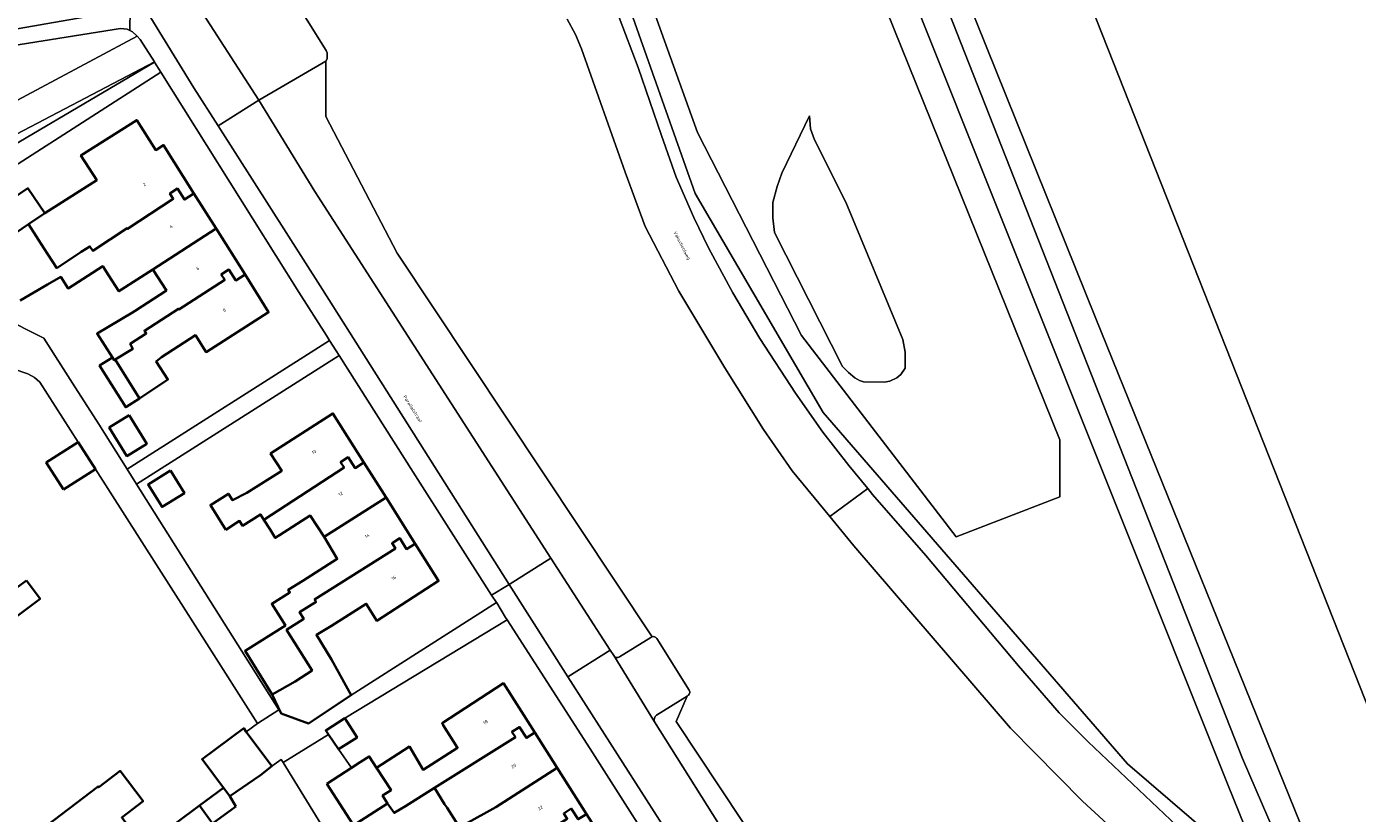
# Model space of a CAD drawing. Header units: metres. Extents: x 197700 to 204338, y 317132 to 325229.
# Tile 986 of 1056: x 199288 to 199432, y 320785 to 320870. Entities that reach past the tile are written whole.
import ezdxf
from ezdxf.enums import TextEntityAlignment as Align

# ---------------------------------------------------------------- set-up
doc = ezdxf.new("R2010")
doc.units = ezdxf.units.M
for name, color, linetype, lineweight in [('B-WE-GR-BOS_LOOF-GV', 40, 'Continuous', 13), ('B-WE-GR-GROENVOORZIENING-GV', 80, 'Continuous', 18), ('B-WE-OG-BEBOUWING-GV', 7, 'Continuous', 35), ('B-WE-OG-BEBOUWING-T18', 10, 'Continuous', 18), ('B-WE-OG-TERREIN_CULTUURSCHEIDING-GV', 7, 'Continuous', 18), ('B-WE-OG-TERREIN_ERF-GV', 7, 'Continuous', 18), ('B-WE-OG-TOPOGRAFIE-T18', 10, 'Continuous', 18), ('B-WE-OG-WATER-GV', 130, 'Continuous', 18), ('B-WE-VH-VERHARDING_ASFALT-GV', 252, 'Continuous', 18), ('B-WE-VH-VERHARDING_BETONSTRAATSTEEN-GV', 252, 'Continuous', 18), ('B-WE-VH-VERHARDING_GESLOTEN-GV', 252, 'Continuous', 18), ('B-WE-VH-VERHARDING_HALFVERHARDING-GV', 252, 'Continuous', 18), ('B-WE-VH-VERHARDING_HALFVERHARDING_GRIND-GV', 252, 'Continuous', 18), ('B-WE-VH-VERHARDING_TEGEL-GV', 252, 'Continuous', 18)]:
    doc.layers.add(name, color=color, linetype=linetype, lineweight=lineweight)
doc.styles.add('NLCS-ISO-M200-T18', font='NLCS-ISO.ttf', dxfattribs={"height": 0.36})

msp = doc.modelspace()

# ---------------------------------------------------------------- linework, layer by layer
at = {"layer": 'B-WE-GR-BOS_LOOF-GV'}
for points in [[(199439.316, 320763.865), (199441.292, 320764.945), (199427.201, 320780.568), (199403.811, 320838.384), (199387.567, 320878.77), (199387.751, 320883.766), (199385.59, 320899.213), (199387.422, 320909.395), (199412.915, 320944.741)], [(199412.915, 320944.741), (199387.422, 320909.395), (199385.59, 320899.213), (199387.751, 320883.766), (199387.567, 320878.77), (199403.811, 320838.384), (199427.201, 320780.568), (199441.292, 320764.945), (199443.927, 320766.386), (199482.653, 320787.604), (199482.576, 320787.783), (199475.783, 320786.178)], [(199435.956, 320789.59), (199396.949, 320888.419), (199398.185, 320904.901), (199414.002, 320924.783)], [(199379.852, 320889.791), (199385.647, 320877.342), (199419.738, 320790.629), (199427.498, 320772.621)], [(199314.135, 320877.384), (199320.327, 320867.459), (199320.416, 320867.213), (199320.445, 320866.582), (199320.276, 320866.314), (199320.276, 320860.305), (199328.024, 320845.462), (199355.676, 320803.835)], [(199414.029, 320775.294), (199402.39, 320785.985), (199394.556, 320793.933), (199377.573, 320813.696), (199374.947, 320816.891), (199370.877, 320821.842), (199367.774, 320826.329), (199363.586, 320833.045), (199358.573, 320841.354), (199354.948, 320848.382), (199352.754, 320854.257), (199348.034, 320867.648), (199347.356, 320869.193), (199346.472, 320870.88)], [(199356.186, 320803.668), (199359.714, 320798.066)], [(199359.474, 320797.41), (199358.292, 320794.654), (199374.978, 320769.496), (199378.012, 320768.52), (199388.686, 320751.407), (199390.034, 320752.277), (199390.282, 320751.832)]]:
    msp.add_lwpolyline(points, dxfattribs=at)
for points in [[(199347.491, 320895.561), (199352.931, 320879.925), (199360.604, 320858.583), (199371.875, 320836.522), (199388.66, 320814.701), (199399.931, 320819.017), (199399.931, 320825.216), (199380.234, 320874.015), (199371.155, 320880.644), (199365.467, 320895.298), (199370.394, 320901.493), (199369.27, 320905.104), (199358.435, 320901.525)], [(199368.773, 320850.958), (199369.251, 320852.717), (199369.768, 320854.15), (199372.742, 320860.374), (199372.876, 320858.976), (199373.303, 320857.773), (199376.708, 320851.015), (199382.868, 320836.099), (199383.137, 320834.731), (199383.141, 320833.009), (199382.656, 320832.324), (199382.221, 320831.956), (199381.473, 320831.573), (199380.865, 320831.466), (199378.624, 320831.494), (199378.183, 320831.647), (199377.679, 320831.951), (199376.976, 320832.53), (199376.341, 320833.183), (199368.974, 320847.705), (199368.774, 320849.299)]]:
    msp.add_lwpolyline(points, close=True, dxfattribs=at)
for points in [[(199355.676, 320803.835, -0.3235124), (199356.186, 320803.668)], [(199359.714, 320798.066, -0.435664), (199359.474, 320797.41)]]:
    msp.add_lwpolyline(points, format="xyb", dxfattribs=at)
at = {"layer": 'B-WE-GR-GROENVOORZIENING-GV'}
for points in [[(199300.918, 320872.28), (199300.991, 320872.898), (199301.176, 320873.307), (199301.502, 320873.686), (199304.368, 320875.496), (199311.634, 320880.085), (199312.374, 320880.038), (199312.554, 320879.918), (199317.224, 320887.853), (199320.472, 320892.522), (199321.043, 320892.886), (199320.129, 320893.865), (199315.699, 320891.605), (199299.694, 320881.844), (199289.188, 320876.484), (199277.374, 320870.28), (199277.62, 320869.372), (199278.127, 320868.671), (199278.661, 320868.546), (199279.491, 320868.556), (199299.057, 320871.957)], [(199299.805, 320869.04), (199299.306, 320869.495), (199299.025, 320869.642), (199298.744, 320869.789), (199298.007, 320869.849), (199278.691, 320866.779), (199277.296, 320866.799), (199276.834, 320866.971), (199276.382, 320867.292), (199276.081, 320867.656), (199275.413, 320869.197), (199272.711, 320867.898), (199273.395, 320866.31), (199276.237, 320859.716), (199276.51, 320859.257), (199276.45, 320859.222), (199276.492, 320859.125), (199277.388, 320857.046)], [(199275.505, 320840.4), (199275.79, 320841.527), (199285.244, 320839.135), (199286.299, 320841.768), (199283.997, 320845.691), (199284.79, 320846.156), (199284.67, 320846.34), (199282.83, 320849.07), (199281.096, 320851.626), (199281.104, 320851.631), (199280.092, 320853.463), (199301.706, 320866.218), (199301.695, 320866.235), (199277.711, 320853.67), (199278.404, 320852.457), (199272.187, 320849.051), (199271.038, 320847.467), (199271.672, 320844.735), (199270.486, 320843.224), (199271.325, 320842.52), (199272.427, 320841.782), (199273.919, 320841.005), (199275.496, 320840.402)], [(199301.706, 320866.218), (199280.092, 320853.463), (199281.104, 320851.631), (199286.397, 320854.855), (199302.386, 320865.135)]]:
    msp.add_lwpolyline(points, close=True, dxfattribs=at)
for points in [[(199418.809, 320780.098), (199407.249, 320790.046), (199374.257, 320828.199), (199360.368, 320851.959), (199352.752, 320873.478)], [(199352.098, 320871.036), (199354.178, 320865.631), (199356.712, 320858.254), (199358.306, 320853.738), (199360.223, 320849.333), (199361.797, 320846.07), (199364.458, 320841.155), (199367.352, 320836.205), (199371.234, 320830.297), (199374.216, 320826.05), (199377.025, 320822.415), (199379.09, 320819.922), (199379.606, 320819.299), (199385.386, 320812.679), (199395.446, 320800.671), (199399.854, 320795.576), (199402.988, 320792.43), (199413.966, 320782.033)]]:
    msp.add_lwpolyline(points, dxfattribs=at)
at = {"layer": 'B-WE-OG-BEBOUWING-GV'}
for points in [[(199288.047, 320848.617), (199289.697, 320846.032), (199291.09, 320843.85), (199293.75, 320845.61), (199294.69, 320846.21), (199295, 320845.73), (199298.73, 320848.18), (199298.78, 320848.11), (199303.74, 320851.37), (199303.37, 320851.95), (199304.19, 320852.48), (199304.94, 320851.3), (199305.982, 320851.964), (199302.691, 320857.203), (199301.845, 320856.664), (199299.768, 320859.926), (199293.728, 320856.082), (199295.441, 320853.389), (199289.8, 320849.8)], [(199282.83, 320849.07), (199284.67, 320846.34), (199288.047, 320848.617), (199289.8, 320849.8), (199287.96, 320852.53)], [(199297.335, 320833.853), (199297.45, 320833.92), (199299.34, 320835.09), (199299.08, 320835.64), (199300.8, 320836.75), (199300.61, 320837.05), (199304.31, 320839.44), (199304.35, 320839.37), (199309.32, 320842.58), (199308.95, 320843.16), (199309.78, 320843.69), (199310.52, 320842.51), (199311.521, 320843.148), (199308.384, 320848.141), (199301.52, 320843.71), (199303, 320841.41), (199299.61, 320839.221), (199299.33, 320839.04), (199295.48, 320836.74), (199297.14, 320834.157)], [(199297.45, 320833.92), (199300.09, 320829.7), (199303.147, 320831.766), (199303.149, 320831.767), (199301.866, 320833.722), (199302.46, 320834.18), (199306.16, 320836.57), (199307.3, 320834.74), (199314.082, 320839.072), (199311.521, 320843.148), (199310.52, 320842.51), (199309.78, 320843.69), (199308.95, 320843.16), (199309.32, 320842.58), (199304.35, 320839.37), (199304.31, 320839.44), (199300.61, 320837.05), (199300.8, 320836.75), (199299.08, 320835.64), (199299.34, 320835.09)], [(199297.45, 320833.92), (199297.335, 320833.853), (199297.14, 320834.157), (199295.751, 320833.268), (199298.58, 320828.754), (199300.09, 320829.7)], [(199298.943, 320827.882), (199296.789, 320826.544), (199298.705, 320823.46), (199300.859, 320824.797)], [(199309.43, 320815.46), (199310.933, 320816.409), (199311.254, 320815.901), (199313.2, 320817.13), (199313.56, 320816.55), (199322.26, 320822.21), (199321.89, 320822.79), (199322.71, 320823.32), (199323.46, 320822.15), (199324.414, 320822.758), (199321.058, 320828.08), (199314.29, 320823.72), (199315.51, 320821.87), (199311.71, 320819.46), (199310.17, 320818.66), (199309.73, 320819.36), (199307.76, 320818.14)], [(199291.828, 320819.831), (199295.286, 320822.037), (199293.42, 320824.961), (199289.962, 320822.755)], [(199313.56, 320816.55), (199314.239, 320815.48), (199314.81, 320814.58), (199315.268, 320814.872), (199318.59, 320816.99), (199320.1, 320814.68), (199326.817, 320818.949), (199324.414, 320822.758), (199323.46, 320822.15), (199322.71, 320823.32), (199321.89, 320822.79), (199322.26, 320822.21)], [(199303.427, 320821.876), (199301.013, 320820.377), (199302.531, 320817.932), (199304.945, 320819.432)], [(199320.1, 320814.68), (199321.53, 320812.29), (199317.78, 320809.91), (199316.21, 320808.95), (199316.4, 320808.65), (199314.43, 320807.43), (199315.91, 320805.05), (199311.52, 320802.32), (199314.47, 320797.58), (199316.949, 320799.002), (199318.8, 320800.18), (199316.03, 320804.6), (199317.9, 320805.78), (199317.44, 320806.51), (199319.23, 320807.63), (199319.06, 320807.89), (199327.84, 320813.42), (199327.47, 320814), (199328.3, 320814.53), (199329.04, 320813.36), (199329.973, 320813.945), (199326.817, 320818.949)], [(199316.949, 320799.002), (199314.47, 320797.58), (199315.444, 320795.524), (199318.405, 320794.419), (199323.053, 320797.495), (199320.92, 320801.38), (199320.4, 320802.218), (199319.27, 320804.04), (199320.89, 320805.02), (199324.68, 320807.42), (199325.82, 320805.58), (199332.525, 320809.898), (199329.973, 320813.945), (199329.04, 320813.36), (199328.3, 320814.53), (199327.47, 320814), (199327.84, 320813.42), (199319.06, 320807.89), (199319.23, 320807.63), (199317.44, 320806.51), (199317.9, 320805.78), (199316.03, 320804.6), (199318.8, 320800.18)], [(199287.808, 320809.962), (199286.189, 320808.752), (199285.122, 320808.028), (199286.7, 320806.023), (199289.293, 320807.968)], [(199333.021, 320794.261), (199334.59, 320791.8), (199330.84, 320789.42), (199329.35, 320791.92), (199325.8, 320789.618), (199327.367, 320787.201), (199326.44, 320786.599), (199326.996, 320785.762), (199327.704, 320784.72), (199328.918, 320785.473), (199332.09, 320787.44), (199340.85, 320792.94), (199340.48, 320793.52), (199341.31, 320794.04), (199342.05, 320792.87), (199342.956, 320793.448), (199339.562, 320798.792), (199332.9, 320794.45)], [(199309.888, 320786.548), (199313.193, 320788.835), (199314.425, 320789.809), (199311.66, 320793.536), (199311.385, 320793.907), (199306.872, 320790.559), (199309.175, 320787.454)], [(199322.339, 320794.996), (199320.282, 320793.675), (199320.59, 320793.225), (199321.674, 320791.641), (199323.67, 320792.923)], [(199335.401, 320783.489), (199338.73, 320785.36), (199345.396, 320789.607), (199342.956, 320793.448), (199342.05, 320792.87), (199341.31, 320794.04), (199340.48, 320793.52), (199340.85, 320792.94), (199332.09, 320787.44), (199333.17, 320785.692), (199333.44, 320785.29), (199334.808, 320783.116)], [(199320.397, 320787.893), (199323.22, 320783.499), (199323.291, 320783.381), (199323.643, 320783.607), (199326.996, 320785.762), (199326.44, 320786.599), (199327.367, 320787.201), (199325.8, 320789.618), (199325.001, 320790.851), (199324.031, 320790.228), (199323.065, 320789.607)], [(199301.484, 320779.868), (199298.15, 320784.24), (199300.46, 320786), (199297.97, 320789.29), (199295.65, 320787.52), (199295.58, 320787.61), (199289.21, 320782.76), (199290.93, 320780.48), (199289.41, 320779.34), (199290.81, 320777.49), (199290.72, 320777.41), (199293.469, 320773.77)], [(199338.73, 320785.36), (199335.401, 320783.489), (199336.953, 320781.023), (199336.36, 320780.65), (199332.71, 320778.24), (199333.312, 320777.27), (199334.019, 320776.131), (199337.71, 320778.5), (199337.67, 320778.57), (199346.47, 320784.1), (199346.1, 320784.68), (199346.92, 320785.2), (199347.67, 320784.03), (199348.573, 320784.605), (199345.396, 320789.607)], [(199310.511, 320785.437), (199309.888, 320786.548), (199309.175, 320787.454), (199306.598, 320785.543), (199307.986, 320783.564)], [(199307.986, 320783.564), (199306.598, 320785.543), (199304.021, 320783.631), (199304.811, 320782.566), (199305.461, 320781.69)], [(199334.64, 320775.13), (199336.913, 320771.474), (199344.46, 320776.25), (199351.133, 320780.575), (199348.573, 320784.605), (199347.67, 320784.03), (199346.92, 320785.2), (199346.1, 320784.68), (199346.47, 320784.1), (199337.67, 320778.57), (199337.71, 320778.5), (199334.019, 320776.131)]]:
    msp.add_lwpolyline(points, close=True, dxfattribs=at)
msp.add_lwpolyline([(199287.141, 320840.333), (199290.083, 320842.059), (199291.525, 320842.905), (199292.33, 320841.65), (199296.087, 320844.049), (199296.7, 320843.1), (199297.838, 320841.341), (199298.123, 320841.524), (199301.52, 320843.71), (199308.384, 320848.141), (199305.982, 320851.964), (199304.94, 320851.3), (199304.19, 320852.48), (199303.37, 320851.95), (199303.74, 320851.37), (199298.78, 320848.11), (199298.73, 320848.18), (199295, 320845.73), (199294.69, 320846.21), (199293.75, 320845.61), (199291.09, 320843.85), (199289.697, 320846.032), (199288.047, 320848.617), (199284.67, 320846.34)], dxfattribs=at)
at = {"layer": 'B-WE-OG-TERREIN_CULTUURSCHEIDING-GV'}
for points in [[(199378.076, 320909.379), (199373.386, 320908.877), (199370.109, 320908.05), (199362.078, 320904.072), (199336.877, 320894.98), (199344.687, 320884.91), (199352.752, 320873.478), (199360.368, 320851.959), (199374.257, 320828.199), (199407.249, 320790.046), (199418.809, 320780.098)], [(199418.809, 320780.098), (199421.113, 320778.116), (199422.537, 320776.89), (199418.085, 320787.891), (199382.935, 320875.973), (199376.898, 320888.793), (199376.723, 320889.401)], [(199320.276, 320866.314), (199313.022, 320862.071), (199319.104, 320852.167), (199344.682, 320812.384), (199351.122, 320802.374), (199351.524, 320801.806), (199351.528, 320801.799)], [(199355.676, 320803.835), (199328.024, 320845.462), (199320.276, 320860.305), (199320.276, 320866.314)], [(199352.152, 320801.659), (199355.557, 320803.777)], [(199382.732, 320747.563), (199388.686, 320751.407), (199378.012, 320768.52), (199374.978, 320769.496), (199358.292, 320794.654), (199359.474, 320797.41), (199356.157, 320795.335)], [(199355.949, 320794.615), (199364.734, 320780.634), (199372.927, 320767.489), (199374.261, 320765.362), (199375.594, 320763.235)]]:
    msp.add_lwpolyline(points, dxfattribs=at)
msp.add_lwpolyline([(199347.491, 320895.561), (199358.435, 320901.525), (199369.27, 320905.104), (199370.394, 320901.493), (199365.467, 320895.298), (199371.155, 320880.644), (199380.234, 320874.015), (199399.931, 320825.216), (199399.931, 320819.017), (199388.66, 320814.701), (199371.875, 320836.522), (199360.604, 320858.583), (199352.931, 320879.925)], close=True, dxfattribs=at)
for points in [[(199355.557, 320803.777, -0.0708741), (199355.676, 320803.835)], [(199351.528, 320801.799, 0.4104498), (199352.152, 320801.659)], [(199356.157, 320795.335, 0.3335804), (199355.949, 320794.615)]]:
    msp.add_lwpolyline(points, format="xyb", dxfattribs=at)
at = {"layer": 'B-WE-OG-TERREIN_ERF-GV'}
for points in [[(199285.03, 320838.6), (199289.707, 320836.264), (199292.803, 320831.381), (199295.671, 320826.9), (199298.729, 320822.047), (199320.694, 320835.993), (199320.352, 320836.531), (199317.374, 320841.26), (199302.386, 320865.135), (199286.397, 320854.855)], [(199282.83, 320849.07), (199287.96, 320852.53), (199289.8, 320849.8), (199295.441, 320853.389), (199293.728, 320856.082), (199299.768, 320859.926), (199301.845, 320856.664), (199302.691, 320857.203), (199305.982, 320851.964), (199308.384, 320848.141), (199311.521, 320843.148), (199314.082, 320839.072), (199307.3, 320834.74), (199306.16, 320836.57), (199302.46, 320834.18), (199301.866, 320833.722), (199303.149, 320831.767), (199303.147, 320831.766), (199300.09, 320829.7), (199298.58, 320828.754), (199295.751, 320833.268), (199297.14, 320834.157), (199295.48, 320836.74), (199299.33, 320839.04), (199299.61, 320839.221), (199303, 320841.41), (199301.52, 320843.71), (199298.123, 320841.524), (199297.838, 320841.341), (199296.7, 320843.1), (199296.087, 320844.049), (199292.33, 320841.65), (199291.525, 320842.905), (199290.083, 320842.059), (199287.141, 320840.333)], [(199304.021, 320783.631), (199306.598, 320785.543), (199309.175, 320787.454), (199306.872, 320790.559), (199311.385, 320793.907), (199311.66, 320793.536), (199312.889, 320794.448), (199307.126, 320803.48), (199305.109, 320806.642), (199295.286, 320822.037), (199291.828, 320819.831), (199289.962, 320822.755), (199293.42, 320824.961), (199289.265, 320831.473), (199288.675, 320831.969), (199287.962, 320832.362), (199281.887, 320834.425)], [(199358.387, 320776.865), (199348.968, 320791.683), (199339.958, 320805.684), (199322.339, 320794.996), (199323.67, 320792.923), (199321.674, 320791.641), (199323.065, 320789.607), (199324.031, 320790.228), (199325.001, 320790.851), (199325.8, 320789.618), (199329.35, 320791.92), (199330.84, 320789.42), (199334.59, 320791.8), (199333.021, 320794.261), (199332.9, 320794.45), (199339.562, 320798.792), (199342.956, 320793.448), (199345.396, 320789.607), (199348.573, 320784.605)], [(199332.494, 320762.752), (199315.65, 320790.193), (199315.457, 320790.506), (199314.425, 320789.809), (199313.193, 320788.835), (199309.888, 320786.548), (199310.511, 320785.437), (199307.986, 320783.564)]]:
    msp.add_lwpolyline(points, dxfattribs=at)
for points in [[(199317.78, 320809.91), (199321.53, 320812.29), (199320.1, 320814.68), (199318.59, 320816.99), (199315.268, 320814.872), (199314.81, 320814.58), (199314.239, 320815.48), (199313.56, 320816.55), (199313.2, 320817.13), (199311.254, 320815.901), (199310.933, 320816.409), (199309.43, 320815.46), (199307.76, 320818.14), (199309.73, 320819.36), (199310.17, 320818.66), (199311.71, 320819.46), (199315.51, 320821.87), (199314.29, 320823.72), (199321.058, 320828.08), (199324.414, 320822.758), (199326.817, 320818.949), (199329.973, 320813.945), (199332.525, 320809.898), (199325.82, 320805.58), (199324.68, 320807.42), (199320.89, 320805.02), (199319.27, 320804.04), (199320.4, 320802.218), (199320.92, 320801.38), (199323.053, 320797.495), (199338.801, 320807.547), (199338.278, 320808.367), (199329.774, 320821.697), (199321.725, 320834.369), (199299.757, 320820.416), (199315.203, 320795.906), (199315.444, 320795.524), (199314.47, 320797.58), (199311.52, 320802.32), (199315.91, 320805.05), (199314.43, 320807.43), (199316.4, 320808.65), (199316.21, 320808.95)], [(199298.943, 320827.882), (199300.859, 320824.797), (199298.705, 320823.46), (199296.789, 320826.544)], [(199303.427, 320821.876), (199304.945, 320819.432), (199302.531, 320817.932), (199301.013, 320820.377)], [(199286.189, 320808.752), (199287.808, 320809.962), (199289.293, 320807.968), (199286.7, 320806.023), (199285.122, 320808.028)], [(199293.469, 320773.77), (199290.72, 320777.41), (199290.81, 320777.49), (199289.41, 320779.34), (199290.93, 320780.48), (199289.21, 320782.76), (199295.58, 320787.61), (199295.65, 320787.52), (199297.97, 320789.29), (199300.46, 320786), (199298.15, 320784.24), (199301.484, 320779.868), (199304.83, 320775.48), (199307.1, 320777.2), (199309.63, 320773.91), (199307.36, 320772.17), (199307.42, 320772.08), (199301.05, 320767.24), (199299.32, 320769.53), (199297.7, 320768.36), (199296.31, 320770.21), (199296.21, 320770.14)], [(199336.36, 320780.65), (199336.953, 320781.023), (199335.401, 320783.489), (199334.808, 320783.116), (199333.44, 320785.29), (199333.17, 320785.692), (199332.09, 320787.44), (199328.918, 320785.473), (199327.704, 320784.72), (199326.996, 320785.762), (199323.643, 320783.607), (199323.291, 320783.381), (199328.734, 320774.429), (199330.045, 320772.273), (199332.34, 320773.7), (199334.64, 320775.13), (199334.019, 320776.131), (199333.312, 320777.27), (199332.71, 320778.24)]]:
    msp.add_lwpolyline(points, close=True, dxfattribs=at)
at = {"layer": 'B-WE-OG-WATER-GV'}
msp.add_lwpolyline([(199368.773, 320850.958), (199368.774, 320849.299), (199368.974, 320847.705), (199376.341, 320833.183), (199376.976, 320832.53), (199377.679, 320831.951), (199378.183, 320831.647), (199378.624, 320831.494), (199380.865, 320831.466), (199381.473, 320831.573), (199382.221, 320831.956), (199382.656, 320832.324), (199383.141, 320833.009), (199383.137, 320834.731), (199382.868, 320836.099), (199376.708, 320851.015), (199373.303, 320857.773), (199372.876, 320858.976), (199372.742, 320860.374), (199369.768, 320854.15), (199369.251, 320852.717)], close=True, dxfattribs=at)
at = {"layer": 'B-WE-VH-VERHARDING_ASFALT-GV'}
for points in [[(199340.176, 320809.509), (199344.682, 320812.384), (199319.104, 320852.167), (199313.022, 320862.071), (199308.614, 320859.277), (199319.942, 320841.548)], [(199369.839, 320762.519), (199374.261, 320765.362), (199372.927, 320767.489), (199364.734, 320780.634), (199355.949, 320794.615), (199351.528, 320801.799), (199351.524, 320801.806), (199351.122, 320802.374), (199346.534, 320799.501), (199360.448, 320777.722), (199367.947, 320765.484)]]:
    msp.add_lwpolyline(points, close=True, dxfattribs=at)
at = {"layer": 'B-WE-VH-VERHARDING_BETONSTRAATSTEEN-GV'}
for points in [[(199313.022, 320862.071), (199320.276, 320866.314), (199320.445, 320866.582), (199320.416, 320867.213), (199320.327, 320867.459), (199314.135, 320877.384), (199312.554, 320879.918), (199312.374, 320880.038), (199311.634, 320880.085), (199304.368, 320875.496)], [(199304.368, 320875.496), (199301.502, 320873.686), (199301.176, 320873.307), (199300.991, 320872.898), (199300.918, 320872.28), (199301.017, 320871.472), (199305.974, 320863.409), (199308.614, 320859.277), (199313.022, 320862.071)], [(199379.09, 320819.922), (199374.947, 320816.891), (199377.573, 320813.696), (199394.556, 320793.933), (199402.39, 320785.985), (199414.029, 320775.294), (199417.942, 320772.284), (199422.117, 320769.073), (199419.459, 320775.845), (199420.214, 320776.143), (199416.851, 320779.475), (199413.966, 320782.033), (199402.988, 320792.43), (199399.854, 320795.576), (199395.446, 320800.671), (199385.386, 320812.679), (199379.606, 320819.299)], [(199340.176, 320809.509), (199346.534, 320799.501), (199351.122, 320802.374), (199344.682, 320812.384)]]:
    msp.add_lwpolyline(points, close=True, dxfattribs=at)
for points in [[(199346.472, 320870.88), (199347.356, 320869.193), (199348.034, 320867.648), (199352.754, 320854.257), (199354.948, 320848.382), (199358.573, 320841.354), (199363.586, 320833.045), (199367.774, 320826.329), (199370.877, 320821.842), (199374.947, 320816.891), (199379.09, 320819.922), (199377.025, 320822.415), (199374.216, 320826.05), (199371.234, 320830.297), (199367.352, 320836.205), (199364.458, 320841.155), (199361.797, 320846.07), (199360.223, 320849.333), (199358.306, 320853.738), (199356.712, 320858.254), (199354.178, 320865.631), (199352.098, 320871.036)], [(199355.557, 320803.777), (199352.152, 320801.659)], [(199359.714, 320798.066), (199356.186, 320803.668)], [(199351.528, 320801.799), (199355.949, 320794.615)], [(199356.157, 320795.335), (199359.474, 320797.41)]]:
    msp.add_lwpolyline(points, dxfattribs=at)
for points in [[(199355.676, 320803.835, 0.0708741), (199355.557, 320803.777)], [(199356.186, 320803.668, 0.3235124), (199355.676, 320803.835)], [(199352.152, 320801.659, -0.4104498), (199351.528, 320801.799)], [(199359.474, 320797.41, 0.435664), (199359.714, 320798.066)], [(199355.949, 320794.615, -0.3335804), (199356.157, 320795.335)]]:
    msp.add_lwpolyline(points, format="xyb", dxfattribs=at)
at = {"layer": 'B-WE-VH-VERHARDING_GESLOTEN-GV'}
msp.add_lwpolyline([(199486.95, 320913.568), (199487.169, 320914.014), (199504.435, 320946.186), (199537.958, 321008.748), (199538.477, 321009.614), (199538.391, 321010.027), (199537.992, 321011.95), (199537.959, 321012.11), (199536.765, 321012.677), (199499.117, 321031.563), (199431.32, 320946.551), (199414.002, 320924.783), (199398.185, 320904.901), (199396.949, 320888.419), (199435.956, 320789.59)], dxfattribs=at)
at = {"layer": 'B-WE-VH-VERHARDING_HALFVERHARDING-GV'}
for points in [[(199376.723, 320889.401), (199376.898, 320888.793), (199382.935, 320875.973), (199418.085, 320787.891), (199422.537, 320776.89)], [(199422.537, 320776.89), (199423.815, 320773.732), (199429.2, 320768.671), (199427.498, 320772.621), (199419.738, 320790.629), (199385.647, 320877.342), (199379.852, 320889.791)]]:
    msp.add_lwpolyline(points, dxfattribs=at)
at = {"layer": 'B-WE-VH-VERHARDING_HALFVERHARDING_GRIND-GV'}
for points in [[(199275.505, 320840.4), (199275.496, 320840.402), (199273.919, 320841.005), (199272.427, 320841.782), (199271.325, 320842.52), (199270.486, 320843.224), (199270.31, 320843.372), (199269.854, 320843.918), (199269.54, 320844.541), (199269.17, 320846.217), (199269.333, 320847.378), (199269.796, 320848.385), (199270.838, 320849.455), (199272.63, 320850.712), (199274.5, 320851.887), (199277.195, 320853.4), (199277.711, 320853.67), (199301.695, 320866.235), (199300.163, 320868.675), (199299.805, 320869.04), (199277.388, 320857.046)], [(199281.887, 320834.425), (199287.962, 320832.362), (199288.675, 320831.969), (199289.265, 320831.473), (199293.42, 320824.961), (199295.286, 320822.037), (199305.109, 320806.642), (199307.126, 320803.48), (199312.889, 320794.448), (199315.203, 320795.906), (199299.757, 320820.416), (199298.729, 320822.047), (199295.671, 320826.9), (199292.803, 320831.381), (199289.707, 320836.264), (199285.03, 320838.6)]]:
    msp.add_lwpolyline(points, dxfattribs=at)
msp.add_lwpolyline([(199339.507, 320752.16), (199340.652, 320750.367), (199346.879, 320740.758), (199347.072, 320740.514), (199349.386, 320742.174), (199349.156, 320742.544), (199349.402, 320742.71), (199349.274, 320742.9), (199345.07, 320749.259), (199333.019, 320768.714), (199331.118, 320770.527), (199330.045, 320772.273), (199328.734, 320774.429), (199323.291, 320783.381), (199323.22, 320783.499), (199320.397, 320787.893), (199323.065, 320789.607), (199321.674, 320791.641), (199320.59, 320793.225), (199315.65, 320790.193), (199332.494, 320762.752), (199334.286, 320760.199), (199337.595, 320754.963), (199339.386, 320752.335)], close=True, dxfattribs=at)
at = {"layer": 'B-WE-VH-VERHARDING_TEGEL-GV'}
for points in [[(199299.057, 320871.957), (199279.491, 320868.556), (199278.661, 320868.546), (199278.127, 320868.671), (199277.62, 320869.372), (199277.374, 320870.28), (199275.413, 320869.197), (199276.081, 320867.656), (199276.382, 320867.292), (199276.834, 320866.971), (199277.296, 320866.799), (199278.691, 320866.779), (199298.007, 320869.849), (199298.744, 320869.789), (199299.025, 320869.642)], [(199338.278, 320808.367), (199340.176, 320809.509), (199319.942, 320841.548), (199308.614, 320859.277), (199305.974, 320863.409), (199301.017, 320871.472), (199300.918, 320872.28), (199299.057, 320871.957), (199299.025, 320869.642), (199299.306, 320869.495), (199299.805, 320869.04), (199300.163, 320868.675), (199301.695, 320866.235), (199301.706, 320866.218), (199302.386, 320865.135), (199317.374, 320841.26), (199320.352, 320836.531), (199320.694, 320835.993), (199321.399, 320834.882), (199321.725, 320834.369), (199329.774, 320821.697)], [(199299.757, 320820.416), (199321.725, 320834.369), (199321.399, 320834.882), (199320.694, 320835.993), (199298.729, 320822.047)], [(199339.787, 320805.949), (199338.825, 320807.51), (199338.801, 320807.547), (199323.053, 320797.495), (199318.405, 320794.419), (199315.444, 320795.524), (199315.203, 320795.906), (199312.889, 320794.448), (199311.66, 320793.536), (199314.425, 320789.809), (199315.457, 320790.506), (199315.65, 320790.193), (199320.59, 320793.225), (199320.282, 320793.675), (199322.339, 320794.996), (199339.958, 320805.684)]]:
    msp.add_lwpolyline(points, close=True, dxfattribs=at)
msp.add_lwpolyline([(199371.272, 320760.273), (199369.759, 320759.308), (199368.562, 320761.184), (199370.075, 320762.15), (199369.839, 320762.519), (199367.947, 320765.484), (199360.448, 320777.722), (199346.534, 320799.501), (199340.176, 320809.509), (199338.278, 320808.367), (199338.801, 320807.547), (199338.825, 320807.51), (199339.787, 320805.949), (199339.958, 320805.684), (199348.968, 320791.683), (199358.387, 320776.865), (199358.33, 320774.856), (199360.077, 320770.46), (199367.963, 320758.026), (199368.2, 320754.625), (199366.484, 320753.443), (199366.931, 320752.784), (199367.687, 320751.671)], dxfattribs=at)

# ---------------------------------------------------------------- texts
at = {"layer": 'B-WE-OG-BEBOUWING-T18', "style": 'NLCS-ISO-M200-T18'}
for s, rotation, p in [('2', 32.4, (199300.601, 320852.937)), ('4', 32.4, (199303.496, 320848.389)), ('6', 32.4, (199306.395, 320843.836)), ('8', 32.4, (199309.286, 320839.294)), ('10', 32.3, (199319.017, 320823.911)), ('12', 32.3, (199321.897, 320819.356)), ('14', 32.3, (199324.777, 320814.802)), ('16', 32.3, (199327.661, 320810.24)), ('18', 33.1, (199337.601, 320794.578)), ('20', 32.3, (199340.677, 320789.821)), ('22', 32.3, (199343.561, 320785.263))]:
    msp.add_text(s, height=0.36, rotation=rotation, dxfattribs=at).set_placement(p, align=Align.MIDDLE)
at = {"layer": 'B-WE-OG-TOPOGRAFIE-T18', "style": 'NLCS-ISO-M200-T18'}
for s, rotation, p in [('Vakschoolweg', 297.3, (199358.885, 320846.285)), ('Parallelstraat', 302.3, (199329.718, 320828.568))]:
    msp.add_text(s, height=0.36, rotation=rotation, dxfattribs=at).set_placement(p, align=Align.MIDDLE)

doc.saveas('drawing.dxf')
